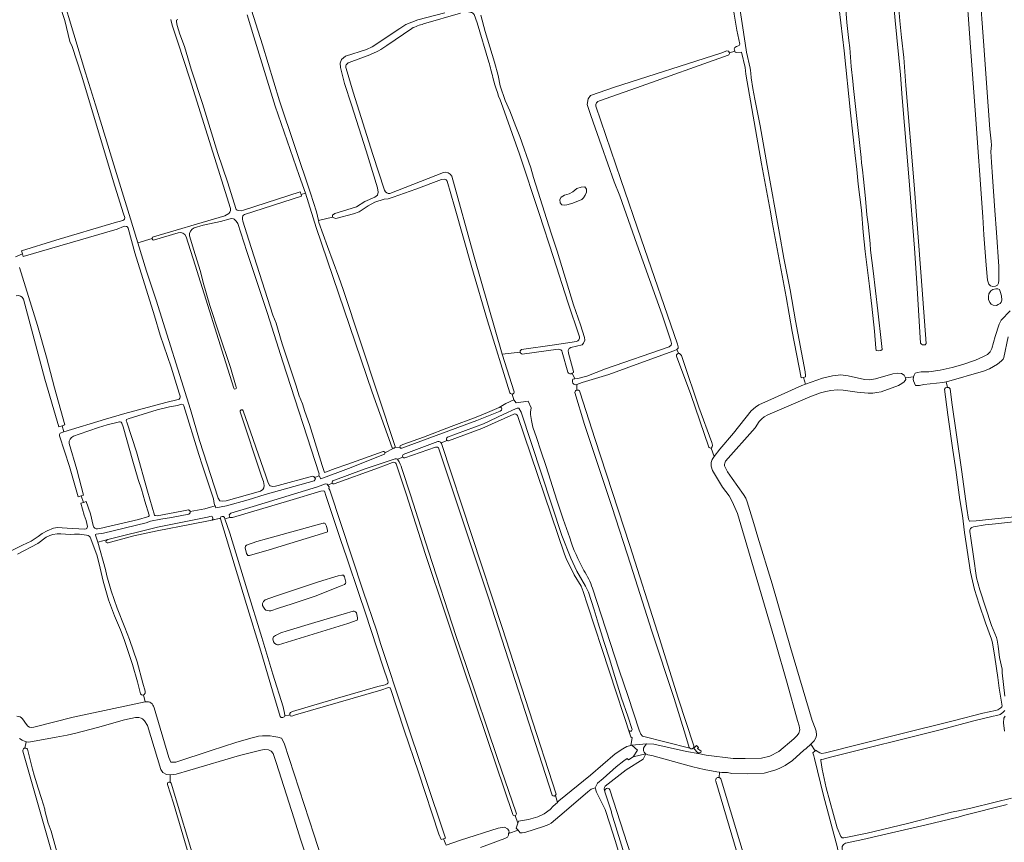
# Model space of a CAD drawing. Header units: metres. Extents: x 209813 to 223847, y 571801 to 587119.
# Tile 547 of 656: x 215690 to 216440, y 584196 to 584823. Entities that reach past the tile are written whole.
import ezdxf

# ---------------------------------------------------------------- set-up
doc = ezdxf.new("R2010")
doc.units = ezdxf.units.M
doc.layers.add('B-RO-GR-GRAS-GV', color=8, linetype='Continuous', lineweight=0)
doc.layers.add('B-RO-OG-TERREIN_CULTUURSCHEIDING-GV', color=8, linetype='Continuous', lineweight=0)

msp = doc.modelspace()

# ---------------------------------------------------------------- linework, layer by layer
at = {"layer": 'B-RO-GR-GRAS-GV', "flags": 128}
for points in [[(216234.279, 584798.745), (216234.043, 584799.382), (216233.953, 584800.551), (216234.376, 584801.398), (216235.699, 584802.297), (216237.657, 584802.985), (216238.133, 584804.096), (216235.911, 584814.786), (216234.006, 584826.956), (216231.095, 584847.224), (216229.878, 584853.732), (216226.121, 584871.301), (216222.84, 584888.022), (216219.963, 584906.71)], [(216318.823, 584830.353), (216319.766, 584820.4), (216321.235, 584806.905), (216322.012, 584801.094), (216322.894, 584787.046), (216324.287, 584775.844), (216324.764, 584770.319), (216329.451, 584729.18), (216330.613, 584717.806), (216330.893, 584713.761), (216331.704, 584708.437), (216332.29, 584701.142), (216334.008, 584686.539), (216335.028, 584674.023), (216336.002, 584666.833), (216337.484, 584652.333), (216337.802, 584647.042), (216339.707, 584631.484), (216343.305, 584601.004), (216346.162, 584576.133), (216346.594, 584571.563), (216345.527, 584570.736), (216343.834, 584570.63), (216342.141, 584570.736), (216341.823, 584572.429), (216340.659, 584585.447), (216338.754, 584604.602), (216336.955, 584619.631), (216333.674, 584646.089), (216332.087, 584660.8), (216330.922, 584677.628), (216328.382, 584697.313), (216327.218, 584708.637), (216325.948, 584719.22), (216322.446, 584751.824), (216317.618, 584798.828), (216307.552, 584884.587)], [(216420.894, 584844.207), (216423.807, 584806.371), (216427.379, 584756.841), (216428.569, 584739.297), (216429.522, 584730.092), (216429.76, 584727.155), (216429.441, 584722.34), (216429.996, 584714.244), (216430.552, 584703.052), (216432.483, 584677.44), (216433.594, 584660.612), (216435.341, 584634.816), (216435.579, 584624.417), (216435.182, 584621.957), (216434.468, 584620.528), (216432.959, 584619.734), (216430.816, 584619.417), (216429.149, 584619.893), (216427.879, 584621.322), (216426.927, 584624.259), (216425.816, 584635.768), (216424.149, 584658.866), (216423.26, 584672.596), (216417.455, 584753.693), (216413.962, 584801.636), (216410.046, 584854.658)], [(215691.856, 584644.387), (215691.206, 584646.57), (215717.381, 584654.723), (215761.606, 584667.859), (215768.223, 584669.809), (215769.112, 584670.373), (215769.487, 584670.884), (215769.717, 584672.114), (215768.868, 584674.953), (215762.222, 584695.797), (215736.805, 584780.374), (215729.616, 584802.176), (215727.989, 584806.124), (215724.088, 584821.962), (215716.816, 584844.493)], [(216358.151, 584846.455), (216360.159, 584821.686), (216361.398, 584809.118), (216363.218, 584793.948), (216363.978, 584783.316), (216364.721, 584772.431), (216371.052, 584696.783), (216376.382, 584627.055), (216380.107, 584576.033), (216379.347, 584575.178), (216378.362, 584574.972), (216377.306, 584575.059), (216376.589, 584575.523), (216375.881, 584576.418), (216373.263, 584618.3), (216371.21, 584648.61), (216366.978, 584702.977), (216361.9, 584763.106), (216360.699, 584780.534), (216356.472, 584822.003), (216353.917, 584850.542)], [(215722.071, 584841.377), (215739.818, 584782.215), (215747.525, 584757.944), (215752.393, 584742.094), (215761.386, 584712.194), (215773.258, 584674.395), (215779.722, 584652.806)], [(215862.23, 584835.826), (215863.156, 584835.958), (215864.611, 584835.429), (215874.599, 584803.601), (215887.704, 584760.791), (215911.132, 584690.6), (215915.701, 584676.418), (215917.374, 584669.661)], [(216237.611, 584834.597), (216242.327, 584804.684), (216243.222, 584797.935), (216246.202, 584785.694), (216246.235, 584784.085), (216246.591, 584781.844), (216246.902, 584778.251), (216248.184, 584770.315), (216249.655, 584762.248), (216253.698, 584741.782), (216259.009, 584711.647), (216268.547, 584659.819), (216271.722, 584641.086), (216276.59, 584616.85), (216280.612, 584593.355), (216287.915, 584554.514), (216288.338, 584551.657), (216288.126, 584550.598), (216286.614, 584550.204), (216288.126, 584545.201), (216301.25, 584549.752), (216308.764, 584551.551), (216315.114, 584552.292), (216320.723, 584551.551), (216333.211, 584548.799), (216337.233, 584548.376), (216341.466, 584549.117), (216354.801, 584553.033), (216358.611, 584553.456), (216361.363, 584553.244), (216363.374, 584551.868), (216364.344, 584550.064), (216370.537, 584550.649), (216370.898, 584552.113), (216371.805, 584553.49), (216373.641, 584554.123), (216376.25, 584554.418), (216382.17, 584554.511), (216390.726, 584555.861), (216399.885, 584557.743), (216408.016, 584560.171), (216417.708, 584563.507), (216423.705, 584566.083), (216426.802, 584567.688), (216428.779, 584569.86), (216430.261, 584572.294), (216432.801, 584581.502), (216435.764, 584590.815), (216437.352, 584593.779), (216444.125, 584601.081)], [(215791.608, 584657.408), (215841.685, 584672.06), (215845.927, 584673.35), (215849.056, 584675.193), (215849.862, 584676.205), (215850.432, 584677.418), (215850.413, 584678.893), (215819.313, 584777.524), (215810.29, 584805.513), (215806.001, 584818.363), (215804.753, 584822.87)], [(215810.073, 584822.717), (215809.274, 584822.197), (215809.071, 584821.824), (215809.062, 584821.126), (215809.675, 584818.303), (215811.827, 584811.61), (215815.187, 584802.175), (215820.419, 584785.046), (215828.864, 584758.797), (215840.736, 584720.771), (215848.126, 584699.071), (215854.671, 584678.237), (215855.283, 584677.568), (215856.341, 584677.244), (215858.462, 584677.12), (215860.246, 584677.519), (215903.395, 584691.513), (215904.001, 584689.646)], [(215907.328, 584690.475), (215902.507, 584704.006), (215884.21, 584756.862), (215868.051, 584809.632), (215863.024, 584826.301)], [(215928.004, 584672.274), (215927.977, 584673.729), (215929.831, 584675.091), (215935.652, 584676.943), (215946.367, 584680.25), (215952.585, 584684.219), (215960.126, 584687.526), (215962.242, 584689.114), (215962.772, 584691.23), (215962.242, 584694.538), (215953.643, 584722.848), (215942.531, 584757.773), (215937.239, 584774.177), (215934.064, 584786.216), (215933.8, 584789.523), (215934.726, 584792.301), (215937.768, 584794.947), (215953.776, 584799.974), (215958.141, 584801.959), (215979.176, 584815.849), (215983.806, 584819.024), (215993.066, 584822.464), (216013.572, 584827.888)], [(216025.433, 584827.501), (215997.35, 584819.393)], [(216047.063, 584790.372), (216038.113, 584820.269), (216035.899, 584826.618), (216035.462, 584827.2), (216034.867, 584827.636), (216034.153, 584828.033), (216033.504, 584828.232), (216031.497, 584828.575), (216030.883, 584828.829), (216030.508, 584829.227), (216026.24, 584828.966)], [(216040.956, 584826.168), (216044.263, 584813.6), (216051.407, 584790.185), (216054.185, 584780.263), (216055.641, 584772.325), (216059.477, 584761.213), (216063.049, 584753.275), (216067.679, 584741.237), (216070.59, 584733.828), (216078.924, 584709.751), (216081.173, 584702.475), (216094.429, 584660.01), (216099.01, 584646.38), (216111.587, 584605.472), (216116.892, 584590.398), (216119.908, 584580.714), (216120.067, 584578.571), (216119.194, 584576.348), (216118.082, 584575.158), (216109.589, 584573.014), (216108.24, 584572.3), (216107.525, 584570.792), (216107.605, 584568.728), (216111.653, 584554.837), (216111.415, 584553.964), (216110.526, 584553.416)], [(215988.318, 584816.054), (215969.422, 584802.97)], [(215956.313, 584795.962), (215940.562, 584789.949)], [(216112.487, 584549.205), (216114.881, 584549.44), (216121.654, 584551.266), (216136.021, 584556.742), (216184.281, 584573.649), (216185.869, 584574.761), (216186.186, 584576.031), (216185.71, 584578.015), (216178.999, 584598.023), (216159.684, 584651.733), (216146.922, 584688.452), (216142.556, 584699.3), (216132.961, 584726.478), (216124.697, 584749.703), (216121.919, 584758.038), (216122.58, 584762.271), (216124.494, 584764.975), (216142.751, 584771.325), (216223.713, 584797.254), (216228.211, 584798.842), (216229.666, 584798.577), (216230.398, 584797.473)], [(216229.348, 584795.515), (216159.509, 584770.714), (216131.268, 584760.85)], [(216234.565, 584797.974), (216234.279, 584798.745), (216230.398, 584797.473)], [(216286.614, 584550.204), (216284.952, 584549.869), (216278.134, 584585.109), (216273.385, 584611.743), (216262.933, 584668.445), (216261.638, 584676.294), (216254.689, 584713.008), (216242.772, 584781.056), (216242.231, 584786.206), (216239.417, 584797.822), (216235.818, 584797.726), (216234.565, 584797.974)], [(215938.336, 584785.597), (215943.759, 584767.501), (215958.597, 584720.071), (215967.657, 584692.756)], [(216070.307, 584720.193), (216057.789, 584756.165)], [(216128.637, 584756.862), (216147.595, 584701.08), (216163.09, 584655.868), (216190.853, 584575.505), (216191.341, 584573.672), (216191.261, 584572.56), (216190.157, 584571.532), (216191.383, 584568.612), (216192.293, 584568.433), (216193.722, 584566.845), (216195.071, 584563.115), (216206.978, 584527.555), (216216.979, 584500.647), (216217.376, 584498.662), (216217.138, 584497.313), (216216.445, 584496.412), (216218.705, 584490.015), (216223.039, 584495.703), (216233.386, 584507.803), (216246.949, 584524.712), (216250.048, 584527.591), (216252.805, 584529.39), (216264.722, 584534.765), (216285.558, 584544.198), (216288.126, 584545.201)], [(216116.04, 584581.234), (216107.203, 584607.463), (216096.253, 584641.577), (216085.268, 584675.174), (216070.307, 584720.193)], [(215971.723, 584690.389), (216012.448, 584706.223)], [(216018.758, 584703.578), (216035.896, 584642.205), (216057.268, 584567.931)], [(216021.032, 584680.284), (216015.345, 584699.708), (216014.625, 584700.749), (216013.104, 584701.309), (216011.023, 584701.069), (215991.334, 584693.706), (215974.127, 584687.543), (215970.268, 584686.374), (215967.415, 584685.872), (215960.246, 584683.61), (215955.085, 584680.937), (215948.335, 584676.369), (215943.918, 584674.821), (215930.628, 584671.357), (215928.89, 584671.768), (215928.004, 584672.274), (215917.374, 584669.661), (215917.702, 584668.334), (215924.265, 584649.846), (215932.829, 584626.556), (215936.169, 584617.179), (215975.711, 584497.581)], [(216117.478, 584695.16), (216114.039, 584694.101), (216112.451, 584692.911), (216111.128, 584691.455), (216108.218, 584690.132), (216104.646, 584688.942), (216102.265, 584687.619), (216101.206, 584685.634), (216101.471, 584683.121), (216102.529, 584681.798), (216104.514, 584681.533)], [(216117.478, 584695.16), (216120.124, 584695.292), (216121.447, 584693.572), (216121.447, 584691.323), (216120.389, 584688.942), (216119.198, 584686.957), (216118.007, 584685.634), (216111.128, 584682.989), (216106.498, 584681.798), (216104.514, 584681.533)], [(215973.423, 584496.757), (215958.277, 584539.125), (215915.639, 584664.38), (215907.328, 584690.475), (215904.001, 584689.646), (215904.452, 584688.254), (215861.061, 584674.401), (215860.169, 584673.885), (215859.773, 584673.324), (215859.501, 584672.159), (215859.511, 584670.892)], [(216063.089, 584538.477), (216045.973, 584593.305), (216034.024, 584633.881), (216021.032, 584680.284)], [(215723.459, 584508.751), (215755.177, 584518.599), (215769.781, 584522.895), (215801.002, 584531.139), (215810.389, 584533.34), (215811.301, 584533.773), (215811.821, 584534.461), (215812.023, 584535.051), (215811.974, 584535.98), (215811.275, 584538.302), (215804.999, 584558.15), (215796.868, 584582.529), (215792.433, 584597.164), (215777.426, 584645.193), (215772.295, 584663.954), (215771.971, 584664.68), (215771.583, 584665.083), (215770.828, 584665.289), (215769.929, 584665.363), (215768.88, 584665.144), (215763.911, 584663.252), (215692.443, 584642.411), (215691.856, 584644.387), (215686.577, 584642.181)], [(215877.213, 584475.376), (215879.122, 584470.061), (215880.388, 584467.763), (215880.797, 584467.601), (215882.42, 584467.336), (215884.468, 584467.553), (215886.491, 584468.038), (215912.875, 584475.021), (215913.834, 584474.935), (215914.289, 584474.176), (215917.803, 584475.38), (215917.497, 584475.938), (215917.714, 584476.755), (215890.046, 584562.205), (215878.461, 584598.934), (215862.712, 584646.117), (215855.918, 584667.382), (215854.65, 584669.363), (215853.168, 584670.677), (215852.646, 584670.939), (215851.124, 584671.22), (215849.934, 584671.141), (215842.639, 584668.922), (215829.585, 584666.189), (215822.655, 584664.13)], [(215859.511, 584670.892), (215859.793, 584669.146), (215864.315, 584654.683), (215882.602, 584597.563), (215885.148, 584591.466), (215886.543, 584586.256), (215889.679, 584575.941), (215892.285, 584568.319), (215900.167, 584544.597), (215902.669, 584536.168), (215905.129, 584530.241), (215906.842, 584524.289), (215910.472, 584514.393), (215920.031, 584483.175), (215921.964, 584477.866), (215922.546, 584478.024), (215929.953, 584480.802), (215939.012, 584483.937), (215966.542, 584493.88)], [(215810.505, 584660.43), (215792.51, 584654.95)], [(215852.925, 584542.136), (215845.356, 584566.315), (215823.416, 584635.65), (215816.53, 584657.353)], [(215818.969, 584658.001), (215822.29, 584647.077), (215826.021, 584635.707), (215827.536, 584630.976), (215829.43, 584622.558), (215834.532, 584605.089), (215841.497, 584584.259), (215850.276, 584557.764), (215854.731, 584542.815)], [(215790.687, 584656.102), (215779.722, 584652.806), (215786.221, 584631.1), (215793.581, 584609.067), (215819.734, 584525.804), (215826.775, 584502.214), (215841.027, 584458.428), (215842.275, 584456.258), (215843.942, 584455.99), (215846.91, 584456.287), (215873.077, 584463.696), (215874.899, 584464.876), (215875.746, 584466.312), (215876.015, 584468.045), (215875.531, 584470.909), (215874.056, 584474.241), (215857.56, 584524.059)], [(215689.52, 584633.974), (215703.202, 584589.811), (215710.268, 584565.678), (215716.358, 584542.335), (215724.214, 584514.267), (215722.082, 584513.537)], [(216434.785, 584617.829), (216433.118, 584617.75), (216430.896, 584617.194), (216429.388, 584616.162), (216427.879, 584613.94), (216427.483, 584611.876), (216427.721, 584609.495), (216428.594, 584607.272), (216429.705, 584605.923), (216431.213, 584605.288), (216433.674, 584605.129)], [(216434.785, 584617.829), (216435.896, 584617.115), (216436.452, 584615.607), (216437.404, 584612.273), (216437.722, 584609.177), (216437.246, 584607.669), (216436.531, 584606.637), (216434.864, 584605.685), (216433.674, 584605.129)], [(215720.599, 584507.863), (215723.459, 584508.751), (215722.082, 584513.537), (215719.601, 584512.687), (215708.921, 584548.999), (215692.683, 584609.879)], [(216070.921, 584569.534), (216070.894, 584569.711), (216070.894, 584570.067), (216070.965, 584570.417), (216071.027, 584570.584), (216071.105, 584570.745), (216071.308, 584571.038), (216071.565, 584571.285), (216071.858, 584571.491), (216097.147, 584575.037), (216113.762, 584577.742)], [(216442.46, 584581.152), (216439.245, 584565.547), (216438.729, 584564.289), (216437.501, 584562.805), (216434.412, 584560.404), (216428.361, 584556.699), (216423.813, 584554.917), (216395.641, 584546.88), (216395.475, 584546.845), (216396.335, 584542.556), (216397.285, 584542.51), (216398.401, 584541.494), (216399.689, 584531.253), (216407.131, 584480.143), (216411.001, 584450.432), (216412.359, 584442.468), (216412.768, 584441.208), (216413.032, 584440.874), (216413.492, 584440.733), (216418.191, 584440.987), (216432.535, 584442.665), (216505.282, 584450.078)], [(216099.951, 584571.704), (216072.335, 584568.099), (216071.867, 584568.303), (216071.711, 584568.391), (216071.43, 584568.61), (216071.199, 584568.882), (216071.105, 584569.034), (216070.965, 584569.362), (216070.921, 584569.534), (216057.268, 584567.931), (216066.412, 584539.347)], [(216107.229, 584554.157), (216102.963, 584569.548)], [(216190.157, 584571.532), (216188.007, 584570.497), (216164.909, 584562.242), (216138.398, 584552.558), (216118.157, 584546.287), (216114.014, 584544.858)], [(216190.106, 584567.375), (216190.468, 584568.036), (216191.383, 584568.612)], [(216214.503, 584497.259), (216200.777, 584537.365), (216190.058, 584566.461)], [(216113.972, 584540.656), (216114.014, 584544.858), (216112.68, 584544.62), (216111.729, 584545.043), (216111.073, 584545.932), (216110.692, 584546.885), (216110.648, 584548.249), (216111.044, 584548.911), (216112.487, 584549.205), (216110.526, 584553.416)], [(216364.344, 584550.064), (216364.701, 584548.801), (216363.256, 584547.013), (216361.623, 584545.564), (216359.034, 584544.025), (216345.745, 584539.41), (216342.452, 584538.697), (216339.546, 584538.403), (216335.981, 584538.379), (216327.644, 584539.129), (216317, 584540.562), (216312.33, 584540.829), (216307.447, 584540.271), (216303.61, 584539.553), (216299.654, 584538.451), (216291.572, 584535.569), (216259.479, 584521.831), (216256.784, 584520.258), (216254.872, 584518.708), (216252.969, 584516.633), (216249.8, 584511.771), (216227.364, 584486.426), (216226.703, 584485.033), (216226.558, 584483.938), (216226.653, 584482.886), (216228.748, 584478.368), (216232.266, 584473.243), (216241.024, 584461.055), (216242.661, 584458.227), (216243.845, 584455.478), (216248.93, 584439.109), (216251.933, 584428.703), (216262.848, 584393.153), (216276.761, 584344.758), (216293.326, 584289.004), (216295.647, 584283.116), (216296.3, 584281.039), (216296.695, 584278.199), (216296.352, 584276.396), (216294.771, 584273.561), (216292.612, 584271.289), (216292.299, 584271.007)], [(216395.475, 584546.845), (216392.81, 584546.287), (216378.328, 584544.87), (216374.96, 584544.118), (216373.418, 584544.059), (216372.036, 584544.219), (216370.575, 584547.679), (216370.289, 584549.063), (216370.402, 584550.1), (216370.537, 584550.649)], [(215975.473, 584496.81), (215979.164, 584497.08), (215979.569, 584498.259), (215981.57, 584499.3), (215997.177, 584504.902), (216018.306, 584512.986), (216037.515, 584520.109), (216046.079, 584523.47), (216054.883, 584527.472), (216059.925, 584530.433), (216066.016, 584533.269), (216064.948, 584537.613)], [(216199.695, 584268.462), (216196.778, 584277.792), (216188.163, 584305.76), (216171.039, 584357.953), (216155.319, 584407.431), (216140.666, 584451.928), (216120.035, 584514.38), (216112.605, 584538.837)], [(216113.972, 584540.656), (216115.22, 584540.572), (216116.093, 584540.096), (216116.728, 584538.588), (216127.747, 584503.797), (216154.435, 584422.176), (216175.552, 584356.409), (216191.371, 584305.961), (216203.112, 584269.848), (216203.088, 584269.03), (216202.804, 584268.272), (216203.12, 584267.88), (216205.311, 584269.982), (216206.66, 584268.474), (216206.025, 584267.68), (216208.883, 584265.696), (216208.486, 584264.744), (216207.295, 584264.505), (216205.853, 584264.495), (216206.371, 584263.853), (216212.455, 584262.759), (216233.013, 584260.219), (216242.3, 584260.06), (216254.841, 584260.378), (216260.953, 584261.886), (216267.858, 584265.537), (216279.289, 584275.062), (216281.908, 584277.602), (216283.178, 584279.507), (216283.813, 584282.047), (216283.396, 584284.91), (216282.153, 584288.97), (216274.178, 584317.533), (216265.256, 584348.557), (216236.54, 584446.553), (216232.445, 584455.882), (216229.966, 584459.995), (216225.094, 584466.675), (216217.297, 584479.453), (216216.503, 584482.708), (216216.423, 584485.486), (216217.269, 584487.903), (216218.705, 584490.015)], [(216295.474, 584265.962), (216295.966, 584266.411), (216299.048, 584264.404), (216300.61, 584263.898), (216303.493, 584264.451), (216357.714, 584278.201), (216401.735, 584288.948), (216423.377, 584294.523), (216432.939, 584296.613), (216434.593, 584297.275), (216437.053, 584298.71), (216437.786, 584299.437), (216437.962, 584299.881), (216435.629, 584313.557), (216434.638, 584321.806), (216432.493, 584337.275), (216430.624, 584348.104), (216429.846, 584351), (216425.309, 584363.529), (216420.492, 584377.71), (216416.912, 584388.676), (216413.803, 584401.92), (216409.349, 584432.101), (216407.732, 584445.061), (216405.742, 584457.101), (216402.691, 584479.825), (216400.406, 584494.965), (216396.672, 584521.705), (216394.186, 584541.223), (216394.796, 584542.249), (216395.85, 584542.579), (216396.335, 584542.556)], [(216066.016, 584533.269), (216067.9, 584530.81), (216077.097, 584532.123), (216079.196, 584527.004), (216078.754, 584523.743), (216078.71, 584522.05), (216079.599, 584517.392), (216080.629, 584512.394), (216083.34, 584504.572), (216086.641, 584494.471), (216090.698, 584482.467), (216098.809, 584456.722), (216103.597, 584442.263), (216108.616, 584428.157)], [(215860.034, 584524.954), (215877.213, 584475.376)], [(216066.104, 584522.332), (216041.625, 584511.341), (216016.226, 584502.011)], [(215727.444, 584500.02), (215733.168, 584480.048), (215738.436, 584460.63), (215736.579, 584460.122), (215738.239, 584455.12), (215740.411, 584455.831), (215743.633, 584446.479), (215745.77, 584437.63), (215746.245, 584436.194), (215746.922, 584435.462), (215748.025, 584435.068), (215748.916, 584435.036), (215750.771, 584435.206), (215780.179, 584442.217), (215787.175, 584444.125), (215787.935, 584444.495), (215788.208, 584444.749), (215788.286, 584444.954), (215788.286, 584445.373), (215785.122, 584456.059), (215782.53, 584465.295), (215780.096, 584472.613), (215776.027, 584486.382), (215768.568, 584512.571), (215767.453, 584515.463), (215766.915, 584516.107)], [(215766.915, 584516.107), (215766.305, 584516.425), (215765.857, 584516.478), (215756.502, 584514.093), (215749.85, 584512.198), (215735.071, 584507.186), (215730.685, 584505.458)], [(216099.699, 584227.106), (216100.426, 584227.763), (216124.452, 584247.31), (216143.374, 584263.598), (216149.036, 584267.467), (216152.1, 584269.251), (216155.301, 584269.992), (216156.258, 584275.734), (216155.079, 584276.708), (216122.273, 584377.013), (216118.962, 584387.232), (216117.332, 584391.376), (216111.952, 584399.928), (216106.001, 584412.407), (216104.757, 584415.677), (216068.809, 584521.172)], [(215736.579, 584460.122), (215734.217, 584459.476), (215727.75, 584482.355), (215720.126, 584505.778)], [(216010.932, 584500.05), (216057.328, 584359.762), (216098.265, 584232.991)], [(215967.953, 584492.785), (215974.637, 584496.289)], [(216006.441, 584497.162), (215983.086, 584489.066)], [(216095.38, 584232.123), (216046.828, 584382.483), (216008.993, 584495.906)], [(215973.774, 584485.496), (215963.017, 584481.433), (215929.198, 584469.256)], [(216065.271, 584217.382), (216046.159, 584274.589), (216026.642, 584331.936), (216014.253, 584369.333), (215998.886, 584415.449), (215984.084, 584461.657), (215976.47, 584484.499)], [(215981.533, 584489.624), (215977.428, 584487.983)], [(215980.763, 584480.888), (215987.294, 584460.941), (216001.138, 584417.896), (216022.137, 584353.005), (216029.502, 584331.762), (216053.724, 584260.215), (216067.929, 584218.665)], [(215927.809, 584469.791), (215924.352, 584468.345), (215925.389, 584466.937), (215925.313, 584465.72), (215925.852, 584464.315), (215951.343, 584387.489), (215961.851, 584356.963), (215964.641, 584347.786), (215982.546, 584293.289), (216014.033, 584199.539), (216012.634, 584199.069), (216014.522, 584194.166), (216025.383, 584197.851), (216054.107, 584207.149), (216058.975, 584207.84), (216061.262, 584206.53), (216062.255, 584205.348), (216062.5, 584203.819), (216062.114, 584203.009), (216069.377, 584205.651), (216067.946, 584207.026), (216069.167, 584210.847)], [(215668.062, 584410.716), (215691.957, 584422.632), (215698.554, 584425.646), (215703.813, 584429.022), (215706.912, 584431.362), (215710.656, 584433.479), (215715.409, 584435.443), (215718.643, 584435.895), (215722.066, 584435.84), (215725.841, 584435.457), (215739.043, 584434.719), (215740.426, 584434.879), (215740.822, 584435.153), (215741.238, 584436.024), (215741.314, 584436.814), (215740.446, 584441.289), (215738.883, 584445.378), (215736.208, 584454.456), (215738.239, 584455.12)], [(216517.053, 584448.219), (216432.927, 584438.748), (216424.971, 584437.95), (216416.162, 584436.47), (216414.811, 584435.995), (216413.875, 584435.182), (216413.36, 584433.963), (216413.394, 584433.038), (216414.056, 584427.807), (216416.126, 584414.046), (216418.513, 584397.749), (216421.056, 584388.531), (216429.918, 584361.389), (216433.578, 584352.267), (216434.18, 584350.299), (216435.08, 584345.579), (216436.098, 584336.981), (216437.917, 584328.025), (216437.954, 584325.471), (216440.119, 584307.498)], [(215842.574, 584443.092), (215834.912, 584441.223), (215820.655, 584438.577), (215794.449, 584433.566), (215776.677, 584429.602), (215759.032, 584424.875), (215757.913, 584424.527), (215757.074, 584424.396), (215756.265, 584424.426), (215755.628, 584424.527), (215755.456, 584425.184), (215755.547, 584425.79), (215756.153, 584426.315), (215756.993, 584426.75), (215749.306, 584424.738), (215755.141, 584404.071), (215756.25, 584399.107), (215759.44, 584387.84), (215763.921, 584374.619), (215769.901, 584359.943), (215773.391, 584350.668), (215779.256, 584333.6), (215783.519, 584317.511), (215785.289, 584311.495), (215785.363, 584309.788), (215784.537, 584308.733), (215784.122, 584308.634)], [(215888.14, 584292.148), (215882.287, 584311.631), (215873.358, 584341.913), (215862.414, 584377.432), (215842.595, 584442.542)], [(215721.121, 584431.213), (215718.383, 584431.146), (215714.877, 584430.716), (215712.619, 584429.934), (215709.965, 584428.705), (215703.546, 584423.836), (215688.199, 584415.756)], [(215700.447, 584283.957), (215730.472, 584291.618), (215785.338, 584303.257), (215784.122, 584308.634), (215783.393, 584308.461), (215782.447, 584308.649), (215781.828, 584309.424), (215779.588, 584318.387), (215775.718, 584331.624), (215769.349, 584350.699), (215766.42, 584358.162), (215762.083, 584368.822), (215757.513, 584380.828), (215753.285, 584395.183), (215750.37, 584408.289), (215748.46, 584415.311), (215743.325, 584428.693), (215742.634, 584429.375), (215741.863, 584429.791), (215740.751, 584430.075), (215735.392, 584430.848), (215731.6, 584431.05), (215728.207, 584430.749), (215721.121, 584431.213)], [(216125.945, 584389.76), (216146.422, 584327.256), (216153.174, 584307.399), (216161.588, 584281.685), (216162.855, 584278.603), (216163.969, 584277.237), (216200.186, 584267.901)], [(216012.634, 584199.069), (216010.811, 584198.457), (216009.1, 584202.436), (215993.567, 584249.811), (215982.676, 584281.609), (215972.243, 584313.293), (215971.8, 584313.951), (215971.519, 584314.039), (215970.765, 584314.072), (215964.721, 584312.124), (215899.825, 584293.267), (215897.883, 584292.539), (215896.67, 584292.377), (215895.861, 584292.7), (215895.537, 584293.428)], [(215785.338, 584303.257), (215785.525, 584303.297)], [(215792.095, 584298.762), (215803.333, 584260.984), (215804.879, 584257.374), (215808.731, 584257.366), (215835.472, 584266.105), (215854.364, 584272.421), (215865.913, 584275.631)], [(215691.979, 584290.25), (215694.872, 584285.901)], [(215804.321, 584242.119), (215804.363, 584247.739), (215801.455, 584247.868), (215798.869, 584249.42), (215797.293, 584251.784), (215786.971, 584285.268), (215784.838, 584288.85), (215783.36, 584290.253), (215782.32, 584290.86), (215780.443, 584291.372), (215778.005, 584291.315), (215769.606, 584289.457), (215748.977, 584283.732), (215732.404, 584279.486), (215725.837, 584277.856), (215717.615, 584276.429), (215696.686, 584272.645), (215695.057, 584272.7), (215694.807, 584272.754), (215693.563, 584268.003)], [(216440.083, 584296.64), (216438.539, 584295.115), (216436.422, 584293.726), (216433.975, 584292.866), (216431.197, 584292.271), (216416.512, 584288.765), (216391.84, 584282.216), (216306.247, 584260.851), (216301.881, 584259.528), (216300.242, 584259.431), (216299.945, 584259.013), (216299.845, 584258.49), (216300.947, 584251.896), (216304.064, 584237.833), (216312.399, 584207.339), (216315.044, 584200.659), (216316.169, 584199.799), (216317.293, 584199.6), (216318.881, 584199.931), (216335.219, 584203.238), (216365.911, 584210.58), (216391.641, 584217.129), (216399.447, 584219.378), (216401.96, 584219.775), (216403.548, 584219.907), (216414.188, 584222.283), (216432.743, 584226.946), (216445.003, 584230.042)], [(216439.796, 584281.026), (216439.068, 584287.31), (216439.399, 584290.749), (216440.325, 584292.337)], [(215694.807, 584272.754), (215693.952, 584272.939), (215691.631, 584274.054), (215689.525, 584275.438)], [(215889.082, 584275.519), (215891.091, 584271.847), (215913.953, 584201.829), (215933.367, 584142.101)], [(215695.603, 584267.236), (215699.5, 584252.07), (215700.864, 584247.374), (215703.9, 584237.495), (215706.378, 584229.621), (215708.796, 584221.463), (215708.943, 584220.511), (215711.43, 584210.974), (215713.715, 584204.823), (215717.316, 584191.764), (215719.446, 584184.375), (215721.887, 584175.69), (215724.274, 584165.929), (215725.717, 584158.029), (215730.417, 584140.658), (215732.83, 584133.351), (215736.194, 584122.907), (215737.971, 584116.935), (215738.941, 584106.681), (215739.644, 584100.622), (215740, 584098.596), (215742.932, 584089.285), (215748.468, 584074.676), (215755.9, 584054.623)], [(216295.144, 584260.121), (216294.671, 584262.066), (216293.849, 584264.482), (216295.474, 584265.962), (216292.299, 584271.007), (216288.697, 584267.764), (216287.012, 584266.516), (216278.246, 584258.518), (216272.767, 584254.854), (216268.787, 584252.883), (216265.686, 584251.612), (216259.522, 584249.617), (216256.735, 584249.035), (216244.203, 584248.349), (216232.028, 584248.816), (216228.835, 584249.405), (216224.617, 584249.556), (216222.836, 584249.758)], [(215751.976, 584052.958), (215749.757, 584061.726), (215749.118, 584063.588), (215746.099, 584070.445), (215742.841, 584080.119), (215739.054, 584090.094), (215737.569, 584094.588), (215736.075, 584100.642), (215735.275, 584105.95), (215734.859, 584115.073), (215734.133, 584117.907), (215726.512, 584142.806), (215724.321, 584150.256), (215721.038, 584164.37), (215692.065, 584265.794)], [(215918.884, 584153.518), (215903.631, 584198.663), (215898.82, 584214.224), (215885.102, 584257.014), (215882.748, 584263.873), (215881.315, 584265.716), (215879.165, 584266.637), (215875.889, 584266.944), (215873.33, 584266.535), (215857.257, 584262.44), (215819.38, 584251.282), (215809.041, 584248.108), (215804.363, 584247.739)], [(216222.412, 584245.586), (216222.836, 584249.758), (216220.661, 584250.004), (216210.986, 584251.868), (216202.444, 584253.659), (216192.293, 584256.602), (216171.258, 584262.378), (216168.162, 584263.029), (216166.579, 584263.611), (216164.662, 584259.689), (216151.581, 584251.421), (216135.677, 584239.083)], [(216294.704, 583995.285), (216312.577, 583999.649), (216357.481, 584012.591), (216364.536, 584014.403), (216364.216, 584015.302), (216362.367, 584014.668), (216358.078, 584027.187), (216353.71, 584043.774), (216341.745, 584086.712), (216334.773, 584110.716), (216313.226, 584188.88), (216312.493, 584192.068), (216302.01, 584231.875), (216295.144, 584260.121)], [(215757.273, 584047.505), (215769.818, 583997.947), (215785.173, 583944.473), (215800.012, 583896.444), (215803.795, 583882.903), (215803.795, 583886.768), (215808.148, 583886.768), (215807.611, 583882.215), (215845.501, 583895.086), (215894.17, 583911.322), (215894.781, 583911.861), (215895.008, 583912.46), (215894.825, 583913.377), (215890.596, 583928.989), (215883.655, 583953.988), (215863.396, 584027.836), (215843.648, 584096.211), (215825.663, 584162.341), (215806.821, 584226.152), (215802.377, 584240.286)], [(215805.104, 584241.223), (215824.628, 584176.43), (215845.007, 584104.865), (215876.055, 583997.235), (215891.433, 583941.46), (215892.268, 583939.052), (215903.222, 583941.918)], [(216158.247, 584147.987), (216143.282, 584197.598), (216139.243, 584210.351), (216135.6, 584221.196), (216129.143, 584234.607), (216128.15, 584237.835), (216125.087, 584236.676), (216122.438, 584234.689), (216104.391, 584219.292), (216094.457, 584210.931), (216092.802, 584209.937), (216088.58, 584208.365), (216074.59, 584203.811), (216072.437, 584203.398), (216070.947, 584203.646), (216069.377, 584205.651)], [(216292.123, 583998.086), (216277.175, 584049.203), (216263.863, 584096.05), (216244.424, 584160.554), (216219.95, 584242.751)], [(216223.907, 584243.979), (216258.7, 584128.278), (216283.044, 584044.874), (216295.861, 583998.922)], [(216097.763, 584231.927), (216099.271, 584226.718), (216099.699, 584227.106)], [(216139.185, 584236.282), (216155.217, 584186.723), (216188.714, 584078.48), (216201.507, 584043.87), (216210.941, 584014.392), (216221.515, 583984.271)], [(216067.177, 584216.671), (216069.167, 584210.847), (216069.681, 584212.456), (216077.357, 584213.778), (216084.246, 584215.759), (216089.102, 584217.88), (216093.665, 584221.218), (216096.022, 584223.781), (216099.271, 584226.718)], [(216441.921, 584225.04), (216408.663, 584216.626), (216404.376, 584215.515), (216380.246, 584209.72), (216360.323, 584205.037), (216331.907, 584198.528), (216318.651, 584195.671), (216317.064, 584194.56), (216316.27, 584193.21), (216316.27, 584191.305), (216316.378, 584189.811), (216316.746, 584187.971), (216326.748, 584151.38), (216340.083, 584104.072), (216350.798, 584066.131), (216359.609, 584033.507), (216364.371, 584018.347), (216364.927, 584016.839), (216364.848, 584016.124), (216364.216, 584015.302)], [(216062.114, 584203.009), (216061.924, 584201.825), (216061.179, 584200.169), (216059.275, 584199.258), (216040.731, 584192.305)]]:
    msp.add_lwpolyline(points, dxfattribs=at)
at = {"layer": 'B-RO-GR-GRAS-GV'}
for points in [[(215997.35, 584819.393, 0.0522663), (215988.318, 584816.054)], [(215969.422, 584802.97, -0.0688964), (215956.313, 584795.962)], [(216230.398, 584797.473, -0.3077648), (216229.348, 584795.515)], [(215940.562, 584789.949, 0.4305492), (215938.336, 584785.597)], [(216050.112, 584778.658, 0.0033262), (216047.063, 584790.372)], [(216057.789, 584756.165, -0.0357398), (216050.112, 584778.658)], [(216131.268, 584760.85, 0.3952797), (216128.637, 584756.862)], [(216012.448, 584706.223, -0.3887783), (216018.758, 584703.578)], [(215967.657, 584692.756, 0.3629073), (215971.723, 584690.389)], [(215816.53, 584657.353, 0.39777), (215810.505, 584660.43)], [(215822.655, 584664.13, 0.3343889), (215818.969, 584658.001)], [(215692.683, 584609.879, 0.3677414), (215687.116, 584612.507)], [(216113.762, 584577.742, 0.4270915), (216116.04, 584581.234)], [(216102.963, 584569.548, 0.3494228), (216099.951, 584571.704)], [(216190.058, 584566.461, -0.1248424), (216190.106, 584567.375)], [(216110.526, 584553.416, -0.4458715), (216107.229, 584554.157)], [(215854.731, 584542.815, -1.0840173), (215852.925, 584542.136)], [(216112.605, 584538.837, -0.3379618), (216113.972, 584540.656)], [(215857.56, 584524.059, -0.8273368), (215860.034, 584524.954)], [(216068.809, 584521.172, 0.4390374), (216066.104, 584522.332)], [(215720.126, 584505.778, -0.3314398), (215720.599, 584507.863)], [(215730.685, 584505.458, 0.35134), (215727.444, 584500.02)], [(216010.743, 584500.393, -0.040165), (216010.932, 584500.05)], [(216016.226, 584502.011, -0.1717798), (216015.343, 584502.234)], [(215966.542, 584493.88, -0.4436253), (215967.953, 584492.785)], [(215974.637, 584496.289, -0.272376), (215973.423, 584496.757)], [(215975.711, 584497.581, -0.1603634), (215975.473, 584496.81)], [(216008.993, 584495.906, 0.4176224), (216006.441, 584497.162)], [(216216.445, 584496.412, -0.2912347), (216214.503, 584497.259)], [(215976.47, 584484.499, 0.4177641), (215973.774, 584485.496)], [(215977.428, 584487.983, -0.0797893), (215977.807, 584487.528)], [(215977.807, 584487.528, -0.0550406), (215980.763, 584480.888)], [(215983.086, 584489.066, -0.3091886), (215981.533, 584489.624)], [(215929.198, 584469.256, -0.3454578), (215927.809, 584469.791)], [(215842.595, 584442.542, -0.0851955), (215842.574, 584443.092)], [(216108.616, 584428.157, 0.0489635), (216119.507, 584403.332)], [(215785.525, 584303.297, -0.4123351), (215792.095, 584298.762)], [(215687.637, 584292.257, -0.27726), (215691.979, 584290.25)], [(215891.579, 584292.951, -0.7277348), (215888.14, 584292.148)], [(215694.872, 584285.901, 0.3361177), (215700.447, 584283.957)], [(215865.913, 584275.631, -0.1629761), (215889.082, 584275.519)], [(216200.186, 584267.901, -0.1010742), (216199.695, 584268.462)], [(216135.443, 584234.704, -0.9474928), (216139.185, 584236.282)]]:
    msp.add_lwpolyline(points, format="xyb", dxfattribs=at)
at = {"layer": 'B-RO-GR-GRAS-GV', "flags": 128}
for points in [[(215830.849, 584450.255), (215838.516, 584452.468), (215838.39, 584452.733), (215837.93, 584454.395), (215837.739, 584456.007), (215837.312, 584457.854), (215829.106, 584483.034), (215826.182, 584491.703), (215814.79, 584528.733), (215814.201, 584529.678), (215812.997, 584529.927), (215809.862, 584528.77), (215803.942, 584527.907), (215794.568, 584525.522), (215772.431, 584518.754), (215771.198, 584518.146), (215770.979, 584517.886), (215770.944, 584517.284), (215771.33, 584516.205), (215778.645, 584493.536), (215787.055, 584463.657), (215792.387, 584445.307), (215792.535, 584445.149), (215793.172, 584445.019), (215794.475, 584444.904), (215813.18, 584448.318), (215818.311, 584449.411), (215818.679, 584449.255), (215818.825, 584449.175), (215819.087, 584448.972), (215819.303, 584448.721), (215819.391, 584448.58), (215819.464, 584448.431), (215819.562, 584448.114)], [(215923.204, 584459.507), (215921.829, 584463.633), (215920.777, 584464.038), (215919.159, 584463.714), (215895.537, 584456.514), (215851.935, 584443.571), (215850.721, 584443.49), (215849.762, 584443.719), (215845.985, 584442.624), (215849.703, 584431.58), (215862.668, 584389.18), (215874.243, 584352.271), (215882.578, 584324.357), (215890.317, 584299.354), (215891.507, 584294.592), (215891.579, 584292.951), (215892.411, 584292.51), (215894.844, 584293.114), (215895.537, 584293.428), (215895.537, 584294.399), (215896.104, 584295.208), (215897.56, 584295.855), (215900.068, 584296.745), (215931.779, 584306.048), (215962.519, 584315.028), (215968.182, 584316.322), (215969.708, 584316.847), (215970.21, 584317.428), (215970.338, 584318.118), (215970.11, 584319.326), (215966.455, 584329.66), (215952.843, 584371.547), (215948.201, 584384.921), (215938.978, 584412.831), (215934.206, 584426.745)], [(215863.528, 584414.779), (215862.403, 584416.3), (215861.543, 584420.467), (215861.676, 584421.856), (215862.403, 584422.452), (215870.473, 584425.23), (215877.617, 584427.28), (215921.008, 584439.187), (215921.934, 584439.319), (215922.53, 584439.054), (215923.522, 584437.07), (215924.25, 584433.829), (215924.183, 584432.771), (215923.554, 584432.334), (215879.8, 584418.88), (215864.652, 584414.647)], [(215879.733, 584372.578), (215878.41, 584372.776), (215877.22, 584373.041), (215876.426, 584373.768), (215875.437, 584375.283), (215874.772, 584376.613), (215874.772, 584378.2), (215875.566, 584379.721), (215876.823, 584380.846), (215884.628, 584383.756), (215917.37, 584394.538), (215932.386, 584399.102), (215935.164, 584399.83), (215936.42, 584399.631), (215937.148, 584398.507), (215938.14, 584394.34), (215938.008, 584393.281), (215937.148, 584392.488), (215934.502, 584391.562), (215914.857, 584383.756), (215897.262, 584377.803), (215886.943, 584374.496), (215881.122, 584372.512)], [(215886.518, 584346.7), (215886.086, 584346.753), (215885.661, 584346.848), (215885.248, 584346.985), (215884.851, 584347.162), (215884.473, 584347.378), (215884.118, 584347.63), (215883.79, 584347.916), (215883.492, 584348.233), (215883.227, 584348.578), (215882.996, 584348.948), (215882.578, 584351.146), (215882.975, 584352.866), (215884.694, 584353.858), (215888.663, 584355.71), (215893.426, 584357.232), (215914.592, 584363.582), (215936.856, 584370.387), (215943.79, 584372.252), (215944.16, 584372.247), (215944.527, 584372.206), (215944.889, 584372.128), (215945.615, 584371.85), (215946.144, 584371.122), (215947.004, 584367.154), (215947.136, 584366.162), (215946.739, 584365.434), (215939.728, 584362.788), (215886.953, 584346.691)], [(216166.579, 584263.611), (216166.403, 584263.676), (216165.322, 584264.922), (216164.762, 584266.066), (216164.783, 584268.027), (216165.503, 584269.241), (216167.198, 584271.378), (216156.058, 584270.167), (216160.38, 584266.545), (216156.957, 584261.508)]]:
    msp.add_lwpolyline(points, close=True, dxfattribs=at)
at = {"layer": 'B-RO-GR-GRAS-GV'}
for centre, radius, start, end in [((215791.997, 584656.156), 1.311, 107.243961, 292.208476), ((216064.631, 584539.363), 1.779, 209.888682, 0.963411), ((215694.008, 584266.089), 1.965, 35.71591, 189.076072), ((216221.864, 584243.577), 2.082, 11.126669, 200.535228), ((215803.725, 584240.808), 1.441, 16.756746, 200.535228), ((216096.66, 584233.097), 1.608, 217.264783, 355.233833), ((216066.598, 584218.028), 1.476, 205.976543, 23.881723)]:
    msp.add_arc(centre, radius, start, end, dxfattribs=at)
at = {"layer": 'B-RO-OG-TERREIN_CULTUURSCHEIDING-GV', "flags": 128}
for points in [[(216108.616, 584428.157), (216103.597, 584442.263), (216098.809, 584456.722), (216090.698, 584482.467), (216086.641, 584494.471), (216083.34, 584504.572), (216080.629, 584512.394), (216079.599, 584517.392), (216078.71, 584522.05), (216078.754, 584523.743), (216079.196, 584527.004), (216077.097, 584532.123), (216067.9, 584530.81), (216066.016, 584533.269), (216059.925, 584530.433), (216054.883, 584527.472), (216055.843, 584527.712), (216056.803, 584527.152), (216057.043, 584526.272), (216056.723, 584525.231), (216055.603, 584524.511), (216037.8, 584517.5), (215980.744, 584496.328)], [(216015.684, 584504.68), (216042.925, 584514.998), (216058.52, 584522.342), (216067.459, 584526.442)], [(216069.789, 584526.98), (216071.662, 584523.934), (216102.768, 584429.892), (216109.407, 584412.658), (216114.009, 584402.639), (216120.64, 584391.395), (216122.993, 584386.864), (216127.236, 584373.257), (216130.235, 584363.144), (216134.7, 584349.217), (216139.142, 584335.237), (216141.926, 584325.858), (216148.17, 584306.067), (216152.933, 584292.415), (216156.24, 584282.117), (216156.052, 584281.606), (216155.796, 584281.252), (216155.446, 584280.989), (216155.035, 584280.841), (216154.598, 584280.821), (216154.174, 584280.932), (216153.918, 584281.073), (216153.562, 584281.347), (216155.079, 584276.708), (216156.258, 584275.734), (216155.301, 584269.992), (216156.058, 584270.167), (216167.198, 584271.378), (216172.819, 584271.019), (216197.571, 584265.362), (216206.371, 584263.853), (216202.804, 584268.272), (216201.977, 584267.601), (216200.866, 584267.442), (216200.186, 584267.901), (216163.969, 584277.237), (216162.855, 584278.603), (216161.588, 584281.685), (216153.174, 584307.399), (216146.422, 584327.256), (216125.945, 584389.76)], [(215981.782, 584491.606), (216008.319, 584501.423)], [(216010.743, 584500.393), (216015.343, 584502.234)], [(215979.164, 584497.08), (215975.473, 584496.81)], [(215967.515, 584491.761), (215940.147, 584480.892), (215919.085, 584473.036), (215917.803, 584475.38), (215914.289, 584474.176), (215914.968, 584473.044), (215914.869, 584472.476), (215914.079, 584471.638), (215876.61, 584461.223), (215863.64, 584457.124), (215847.288, 584452.575), (215839.25, 584450.93), (215838.516, 584452.468), (215830.849, 584450.255), (215819.562, 584448.114), (215819.594, 584447.784), (215819.585, 584447.618), (215819.516, 584447.294), (215819.383, 584446.991), (215819.295, 584446.85), (215819.076, 584446.601), (215818.812, 584446.401), (215818.538, 584446.253), (215805.474, 584443.685), (215797.158, 584442.311), (215789.425, 584440.704), (215785.957, 584439.603), (215753.627, 584431.719), (215748.042, 584430.919), (215747.485, 584430.624), (215747.526, 584430.05), (215749.306, 584424.738), (215756.993, 584426.75), (215794.724, 584436.228), (215832.873, 584443.938), (215835.665, 584444.519), (215836.322, 584444.3), (215836.672, 584443.844), (215836.942, 584443.055), (215836.861, 584442.232), (215836.272, 584441.604), (215842.575, 584443.101)], [(215928.299, 584471.483), (215952.156, 584480.365), (215975.717, 584488.373)], [(215845.682, 584443.522), (215845.985, 584442.624), (215849.762, 584443.719), (215849.18, 584445.613), (215850.511, 584446.902), (215867.586, 584452.079), (215916.609, 584466.859), (215922.778, 584469.221), (215923.877, 584468.991), (215924.352, 584468.345), (215927.809, 584469.791)], [(216135.677, 584239.083), (216151.581, 584251.421), (216164.662, 584259.689), (216166.579, 584263.611), (216156.957, 584261.508), (216153.314, 584259.065), (216152.415, 584260.07), (216149.889, 584258.357), (216143.921, 584253.653), (216134.117, 584244.853), (216129.92, 584241.302), (216128.15, 584237.835), (216129.143, 584234.607), (216135.6, 584221.196), (216139.243, 584210.351), (216143.282, 584197.598), (216158.247, 584147.987), (216175.484, 584094.202), (216179.392, 584081.707), (216186.181, 584061.425), (216184.309, 584060.927), (216184.67, 584059.57)], [(216184.67, 584059.57), (216190.995, 584061.133), (216167.814, 584130.141), (216140.573, 584218.765), (216140.355, 584219.596), (216135.443, 584234.704)]]:
    msp.add_lwpolyline(points, dxfattribs=at)
at = {"layer": 'B-RO-OG-TERREIN_CULTUURSCHEIDING-GV'}
for points in [[(216067.459, 584526.442, -0.0930922), (216069.789, 584526.98)], [(216008.319, 584501.423, -0.3000265), (216010.743, 584500.393)], [(216015.343, 584502.234, -0.629384), (216015.684, 584504.68)], [(215967.953, 584492.785, -0.2447581), (215967.515, 584491.761)], [(215975.473, 584496.81, -0.1990725), (215974.637, 584496.289)], [(215980.744, 584496.328, -0.3675677), (215979.164, 584497.08)], [(215975.717, 584488.373, -0.2511868), (215977.428, 584487.983)], [(215981.533, 584489.624, -0.3950325), (215981.782, 584491.606)], [(215927.809, 584469.791, -0.433717), (215928.299, 584471.483)], [(215842.575, 584443.101, -0.7600295), (215845.682, 584443.522)], [(216125.945, 584389.76, 0.0566924), (216119.507, 584403.332)], [(216135.443, 584234.704, -0.2859356), (216135.677, 584239.083)]]:
    msp.add_lwpolyline(points, format="xyb", dxfattribs=at)

doc.saveas('drawing.dxf')
